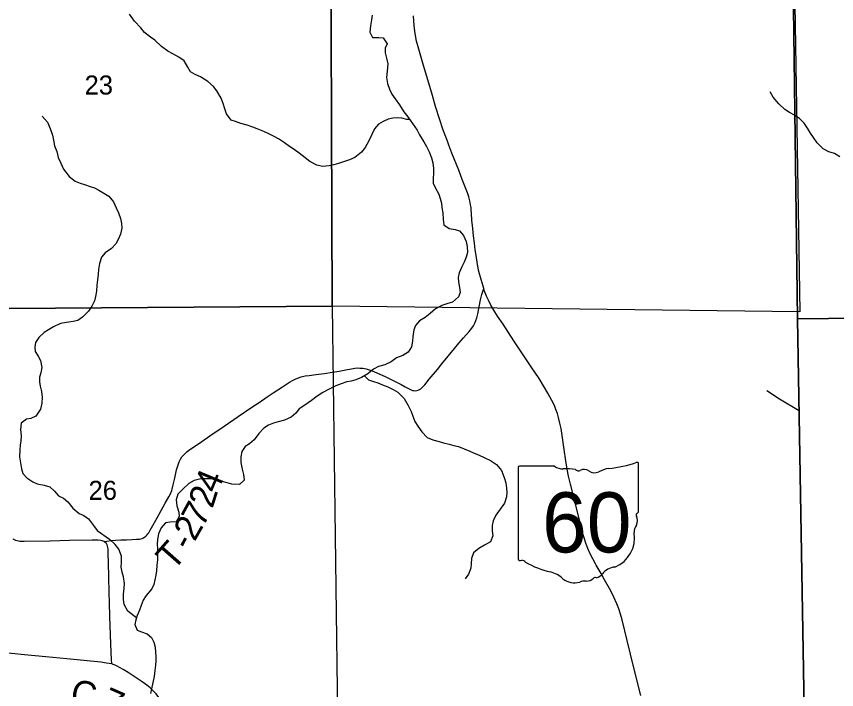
# Model space of a CAD drawing. Extents: x 1874609 to 2204689, y 815661 to 1281160.
# Drawn here: x 2036807 to 2046303, y 967419 to 975217 of the extents above; entities that cross this region are included whole.
import ezdxf

# ---------------------------------------------------------------- set-up
doc = ezdxf.new("R2010")
doc.units = 0
for name, color, linetype in [('GM_X_Adjacent_County', 7, 'Continuous'), ('GM_X_County', 7, 'Continuous'), ('GM_X_County_Road', 7, 'Continuous'), ('GM_X_County_Road_Text', 7, 'Continuous'), ('GM_X_Minor_River', 7, 'Continuous'), ('GM_X_Section', 7, 'Continuous'), ('GM_X_Section_Text', 7, 'Continuous'), ('GM_X_State_Location', 7, 'Continuous'), ('GM_X_State_Route', 7, 'Continuous'), ('GM_X_State_Shield', 7, 'Continuous'), ('GM_X_Township', 7, 'Continuous'), ('GM_X_Township_Road', 7, 'Continuous'), ('GM_X_Township_Road_Text', 7, 'Continuous')]:
    doc.layers.add(name, color=color, linetype=linetype)

msp = doc.modelspace()

# ---------------------------------------------------------------- linework, layer by layer
at = {"layer": 'GM_X_Adjacent_County'}
msp.add_lwpolyline([(2048556.5, 935944.3), (2046246.2, 935556.5), (2046239.8, 936622.7), (2046229.9, 937601.3), (2046190, 941523.5), (2046172.3, 943252.1), (2046161.5, 944312), (2046150.4, 945285.9), (2046149.8, 945341.9), (2046126.3, 947408.3), (2046060.4, 953197.3), (2046048.5, 954242.2), (2046012.1, 957166.6), (2045985.6, 960006.2), (2045955.1, 961173.1), (2045947.3, 961878.5), (2045928.8, 963577.2), (2045931, 966481.1), (2045928.4, 967197.6), (2045851.7, 971712.9), (2048366.8, 971740.7)], dxfattribs=at)
at = {"layer": 'GM_X_County'}
msp.add_lwpolyline([(2048366.8, 971740.7), (2045851.7, 971712.9), (2045928.4, 967197.6), (2045931, 966481.1), (2045928.8, 963577.2), (2045947.3, 961878.5), (2045955.1, 961173.1), (2045985.6, 960006.2), (2046012.1, 957166.6), (2046048.5, 954242.2), (2046060.4, 953197.3), (2046126.3, 947408.3)], dxfattribs=at)
at = {"layer": 'GM_X_County_Road'}
for points in [[(2037821.3, 969133.2), (2037812.7, 969137.7), (2037798.1, 969142.8), (2037782.6, 969146.2), (2037750.4, 969149.4), (2037684.8, 969149.4), (2037422.5, 969144.7), (2037192.8, 969139.8), (2036897.3, 969134.1), (2036847.5, 969135.3), (2036830.9, 969137.2), (2036814.3, 969140.6), (2036798.2, 969146), (2036783, 969153.1), (2036768.9, 969162.7)], [(2037911.2, 967715.7), (2037909.3, 967762), (2037903.5, 967853.8), (2037895.7, 968050.5), (2037892.4, 968165.3), (2037889.9, 968263.7), (2037884.9, 968427.5), (2037881.7, 968542.3), (2037875.4, 968722.7), (2037872, 968886.8), (2037870, 969001.4), (2037867.7, 969050.4), (2037865.5, 969066.5), (2037861.7, 969081.9), (2037856.2, 969096.5), (2037848.2, 969109.7), (2037838.2, 969121), (2037826.4, 969130.4), (2037821.3, 969133.2)], [(2037911.2, 967715.7), (2037880.1, 967721.4), (2037847.9, 967726.6), (2037782.7, 967735.7), (2037390.8, 967774.7), (2037146.1, 967799.6), (2036901.1, 967823.1), (2036443.9, 967867.1), (2035937.9, 967917.7), (2035725.5, 967937.5), (2035545.9, 967954.7), (2035333.8, 967975.6), (2035089.1, 968001.1), (2034746.4, 968035.6), (2034550.4, 968054.4), (2034207.9, 968090.5), (2034012.1, 968111.3), (2033734.9, 968141.1), (2033522.8, 968163.4), (2033308.8, 968185.5)], [(2038111.4, 967610.1), (2038099.5, 967618.2), (2038042.6, 967651.5), (2038000.6, 967676.3), (2037972.2, 967691.4), (2037949, 967702.2), (2037927.3, 967711), (2037911.2, 967715.7)], [(2038613.5, 967018.1), (2038586.2, 967088.5), (2038561, 967149), (2038540.1, 967193.4), (2038525, 967222.3), (2038508.9, 967250.7), (2038491.6, 967278.4), (2038463.8, 967318.8), (2038444, 967344.7), (2038423, 967369.7), (2038400.9, 967393.7), (2038377.8, 967416.7), (2038353.6, 967438.6), (2038315.4, 967469.1), (2038262.4, 967507.5), (2038194.5, 967553.6), (2038111.4, 967610.1)]]:
    msp.add_lwpolyline(points, dxfattribs=at)
at = {"layer": 'GM_X_Minor_River'}
for points in [[(2041358.7, 974023.9), (2041327.7, 974023.3), (2041269.6, 974037.1), (2041217.5, 974040.9), (2041165.5, 974038.8), (2041111.5, 974026.5), (2041051.6, 974000.2), (2040997.7, 973968), (2040953.9, 973913.7), (2040920.2, 973847.5), (2040882.5, 973767.2), (2040844.8, 973698.9), (2040801, 973644.6), (2040725.2, 973584.2), (2040665.3, 973556), (2040607.4, 973537.7), (2040535.4, 973513.4), (2040483.5, 973497.2), (2040429.5, 973484.9), (2040351.5, 973476.6), (2040283.4, 973494.4), (2040205.2, 973538.2), (2040151, 973578), (2040078.7, 973633.9), (2040022.5, 973673.7), (2039970.3, 973711.6), (2039910.1, 973753.5), (2039841.9, 973799.3), (2039791.7, 973827.2), (2039729.6, 973857), (2039671.4, 973884.8), (2039595.3, 973914.6), (2039545.2, 973932.4), (2039477, 973956.2), (2039406.9, 973978), (2039342.8, 973997.8), (2039292.7, 974015.6), (2039238.4, 974087.5), (2039218.1, 974147.6), (2039201.8, 974207.6), (2039175.6, 974271.6), (2039129.2, 974353.6), (2039088.9, 974405.5), (2039024.7, 974463.4), (2038938.4, 974517.2), (2038878.3, 974543), (2038824.1, 974576.8), (2038789.8, 974630.8), (2038747.5, 974700.8), (2038687.3, 974744.6), (2038617.1, 974782.4), (2038561, 974814.3), (2038484.7, 974870.1), (2038410.3, 974942), (2038360.2, 974975.8), (2038287.9, 975031.7), (2038245.7, 975085.6), (2038175.3, 975163.5), (2038114.9, 975241.4)], [(2040924.4, 975232), (2040918.6, 975177.9), (2040906.9, 975109.8), (2040899.2, 975033.6), (2040929.5, 974973.6), (2041001.5, 974971.9), (2041051.5, 974970), (2041099.9, 974900.1), (2041078.1, 974849.9), (2041076.3, 974795.8), (2041096.6, 974719.8), (2041106.8, 974667.7), (2041099.2, 974581.5), (2041093.5, 974509.3), (2041103.8, 974439.3), (2041126.1, 974373.2), (2041152.3, 974317.2), (2041192.6, 974261.3), (2041240.9, 974193.3), (2041293.3, 974113.4), (2041337.5, 974053.4), (2041391.9, 973977.5), (2041446.3, 973897.6), (2041474.5, 973845.6), (2041524.9, 973763.6), (2041555.1, 973711.6), (2041585.4, 973647.6), (2041613.7, 973577.6), (2041627.9, 973521.5), (2041636.2, 973453.4), (2041636.5, 973397.3), (2041630.7, 973343.2), (2041632.9, 973287.1), (2041657.2, 973235.1), (2041697.5, 973157.1), (2041713.7, 973107.1), (2041728, 973053.1), (2041734.2, 973003), (2041742.4, 972940.9), (2041746.8, 972864.8), (2041757, 972802.7), (2041817.2, 972758.8), (2041887.3, 972749.1), (2041937.4, 972733.3), (2041983.7, 972677.3), (2042014, 972611.3), (2042026.2, 972551.3), (2042030.5, 972483.2), (2042014.8, 972427), (2041991, 972370.8), (2041963.2, 972316.6), (2041931.5, 972248.3), (2041921.7, 972194.2), (2041923.9, 972144.1), (2041936.2, 972078), (2041944.4, 972020), (2041926.7, 971967.8), (2041854.9, 971905.4), (2041800.9, 971891.2), (2041733, 971866.9), (2041659.1, 971830.5), (2041597.3, 971774.2), (2041539.5, 971729.9), (2041473.6, 971691.6), (2041427.8, 971635.3), (2041410, 971585.1), (2041396.3, 971508.9), (2041392.6, 971454.8), (2041380.8, 971388.7), (2041341.1, 971326.4), (2041281.2, 971290.1), (2041209.3, 971261.8), (2041147.4, 971215.4), (2041071.6, 971181.1), (2040999.6, 971160.8), (2040941.7, 971130.5), (2040875.9, 971076.2), (2040802, 971033.8), (2040738.1, 971005.5), (2040684.2, 970991.3), (2040632.2, 970983.1), (2040566.2, 970962.8), (2040504.3, 970938.5), (2040420.4, 970896.1), (2040354.6, 970861.8), (2040290.7, 970819.4), (2040222.9, 970767.1), (2040147.1, 970712.7), (2040081.2, 970670.4), (2040043.4, 970620.2), (2039989.6, 970573.9), (2039909.7, 970541.5), (2039835.8, 970519.2), (2039781.8, 970506.9), (2039723.9, 970482.7), (2039670, 970446.4), (2039614.2, 970384.1), (2039560.5, 970311.7), (2039506.7, 970267.4), (2039454.8, 970233.2), (2039417, 970178.9)], [(2046342, 973591.5), (2046277.8, 973627.4), (2046213.7, 973649.2), (2046147.5, 973685), (2046077.2, 973752.8), (2046036.9, 973812.8), (2046002.6, 973864.8), (2045966.4, 973920.7), (2045928.1, 973980.7), (2045873.9, 974032.6), (2045817.7, 974072.4), (2045759.5, 974104.3), (2045705.3, 974138.1), (2045633, 974206), (2045568.7, 974281.9), (2045532.4, 974343.9)], [(2037103.4, 974062.9), (2037167.5, 973992.7), (2037199.4, 973918.5), (2037223.4, 973840.3), (2037235.4, 973782.1), (2037249.3, 973716), (2037273.3, 973651.8), (2037291.2, 973581.6), (2037319.2, 973515.4), (2037353.2, 973447.2), (2037417.3, 973361), (2037485.3, 973308.8), (2037545.4, 973284.8), (2037595.5, 973268.7), (2037661.6, 973248.6), (2037711.7, 973230.5), (2037761.8, 973202.4), (2037875.7, 973136.6)], [(2037875.7, 973136.6), (2037930, 973068.7), (2037962.3, 972998.7), (2037990.6, 972942.7), (2038010.9, 972876.6), (2038023.1, 972816.5), (2038025.4, 972762.5), (2038011.7, 972696.3), (2037985.9, 972634.1), (2037956.1, 972583.9), (2037906.3, 972527.6), (2037833.1, 972476.6)], [(2037833.1, 972476.6), (2037791, 972426.5), (2037766.8, 972354.3), (2037756.7, 972286.2), (2037752.7, 972230), (2037746.6, 972163.9), (2037738.5, 972105.7), (2037732.4, 972035.5), (2037722.3, 971973.4), (2037710.2, 971923.3), (2037678.1, 971861.2), (2037639.9, 971803), (2037573.7, 971734.9), (2037519.5, 971694.8), (2037463.4, 971682.8), (2037385.2, 971672.8), (2037317.1, 971660.8), (2037236.9, 971622.8), (2037176.7, 971586.7), (2037126.6, 971554.6), (2037066.4, 971498.5), (2037026.2, 971438.4), (2037018.1, 971386.3), (2037024.1, 971336.1), (2037058.1, 971282), (2037086.1, 971229.8), (2037100, 971151.7), (2037087.9, 971089.5), (2037075.9, 971037.4), (2037073.8, 970983.2), (2037081.8, 970933.1), (2037095.7, 970873), (2037105.7, 970806.8), (2037101.6, 970738.6), (2037085.4, 970668.5), (2037033.3, 970588.3), (2036973.1, 970560.2), (2036923, 970552.2), (2036862.8, 970504.2), (2036852.7, 970432), (2036862.6, 970359.8), (2036856.5, 970299.7), (2036848.5, 970249.5), (2036844.4, 970195.4), (2036844.3, 970115.2), (2036852.2, 970047), (2036864.2, 969974.8), (2036882.2, 969922.7), (2036926.2, 969870.5), (2036998.3, 969824.4), (2037048.4, 969804.3), (2037126.5, 969788.2), (2037192.6, 969766.2), (2037248.7, 969718), (2037292.7, 969661.8), (2037350.8, 969637.8), (2037402.9, 969595.6), (2037460.9, 969519.4), (2037533, 969459.2), (2037587.1, 969437.2), (2037641.2, 969397), (2037699.2, 969318.8), (2037743.2, 969260.6), (2037882.6, 969161.2)], [(2040837.2, 971054), (2040882.2, 971006.1), (2040940.3, 970988.2), (2040990.4, 970972.4), (2041046.5, 970950.6), (2041108.7, 970924.8), (2041170.8, 970896.9), (2041223, 970865.1), (2041295.3, 970789.2), (2041343.7, 970711.2), (2041376, 970639.2), (2041396.2, 970585.2), (2041420.5, 970525.2), (2041454.7, 970471.2), (2041499.1, 970403.3), (2041563.4, 970339.4), (2041629.5, 970313.6), (2041701.6, 970291.8), (2041751.7, 970278), (2041817.8, 970262.2), (2041869.9, 970248.4), (2041924, 970234.6), (2041992.1, 970208.8), (2042056.3, 970181), (2042106.4, 970157.1), (2042156.5, 970137.3), (2042228.7, 970105.5), (2042294.8, 970073.7), (2042365.1, 970027.9), (2042423.4, 969958), (2042455.8, 969875.9), (2042472, 969813.9), (2042480.3, 969753.8), (2042484.5, 969701.7), (2042482.7, 969651.6), (2042459, 969579.4), (2042407.3, 969509.1), (2042359.5, 969440.8), (2042327.8, 969372.5), (2042316.1, 969318.4), (2042316.3, 969258.3), (2042324.6, 969202.2), (2042296.8, 969131.9), (2042227, 969091.6), (2042159.1, 969055.3), (2042097.3, 969005), (2042077.5, 968938.8), (2042073.8, 968878.6), (2042068, 968826.5), (2042040.3, 968756.3), (2042002.5, 968704)], [(2045861.2, 970653.6), (2045642.1, 970783.7), (2045496.9, 970881.2)], [(2039417, 970178.9), (2039403.3, 970114.8), (2039405.5, 970050.7), (2039419.9, 969970.6), (2039436.1, 969912.5), (2039442.4, 969844.4), (2039390.6, 969796.1), (2039300.6, 969797.8), (2039246.5, 969815.6), (2039190.4, 969831.4), (2039132.3, 969845.2), (2039064.2, 969859), (2039012.2, 969860.8), (2038942.1, 969860.5), (2038866.2, 969842.2), (2038804.3, 969805.9), (2038728.5, 969737.5), (2038676.8, 969681.2), (2038657, 969617), (2038663.3, 969546.9), (2038687.6, 969474.9), (2038691.9, 969422.8), (2038656.1, 969362.5), (2038586.1, 969358.3), (2038534.1, 969350), (2038484.3, 969293.8), (2038452.6, 969223.5), (2038440.9, 969157.3), (2038437.1, 969107.2), (2038439.3, 969047.1), (2038441.5, 968995), (2038439.9, 968920.9), (2038434.1, 968860.8), (2038428.4, 968794.6), (2038422.6, 968744.5), (2038410.8, 968692.4), (2038399, 968638.2), (2038375.2, 968586), (2038307.5, 968509.6), (2038273.8, 968455.4), (2038250, 968395.2), (2038230.2, 968341), (2038206.5, 968278.8), (2038190.7, 968228.7), (2038178.9, 968174.5), (2038203.2, 968108.5), (2038253.3, 968088.6), (2038319.4, 968064.8), (2038369.6, 968021), (2038397.9, 967967), (2038412.1, 967908.9), (2038418.4, 967852.8), (2038422.6, 967802.8), (2038420.8, 967752.7), (2038417, 967700.5), (2038409.3, 967640.4), (2038401.6, 967570.2), (2038385.9, 967500.1), (2038372.2, 967427.9), (2038360.4, 967373.7)], [(2038197.7, 968251.1), (2038164.5, 968272.6), (2038096.2, 968326.5), (2038053.9, 968406.5), (2038045.6, 968464.5), (2038047.4, 968524.7), (2038055.1, 968592.8), (2038056.8, 968646.9), (2038046.5, 968725), (2038032.3, 968781.1), (2038020, 968837.1), (2038021.8, 968893.2), (2038023.5, 968963.4), (2037991.1, 969045.4), (2037950.9, 969099.4), (2037882.6, 969161.2)]]:
    msp.add_lwpolyline(points, dxfattribs=at)
at = {"layer": 'GM_X_Section'}
for points in [[(2035070.9, 977114.6), (2040442.5, 977162.8), (2040463, 971862.5), (2035115.9, 971820.4)], [(2040442.5, 977162.8), (2045791.3, 977095.5), (2045793.6, 977019.4), (2045877.8, 971795.3), (2040463, 971862.5)], [(2035115.9, 971820.4), (2040463, 971862.5), (2040531.5, 966530.4), (2035317.1, 966428.4)]]:
    msp.add_lwpolyline(points, close=True, dxfattribs=at)
at = {"layer": 'GM_X_State_Route'}
for points in [[(2041814.1, 973726), (2041797.2, 973770.6), (2041745.9, 973909.2), (2041708.8, 974018), (2041659.9, 974174.7), (2041623.2, 974300.8), (2041582.5, 974442.7), (2041519.5, 974646.5), (2041465, 974835.8), (2041439.8, 974931.1), (2041425.7, 974995.5), (2041418.2, 975044.4), (2041411.8, 975109.9), (2041405.7, 975224.7)], [(2043511.8, 968875), (2043479.5, 968933.8), (2043450.6, 968993), (2043424.5, 969053.4), (2043401.1, 969115), (2043380.6, 969177.4), (2043366.7, 969224.7), (2043321, 969399.3), (2043220.8, 969797), (2043198.1, 969892.8), (2043181.8, 969973.3), (2043166.5, 970070.4), (2043148.9, 970200.2), (2043126.7, 970362.3), (2043113.6, 970443), (2043100.6, 970507), (2043084.7, 970570.4), (2043070.6, 970617.4), (2043054.1, 970663.4), (2043035.3, 970708.6), (2043007.2, 970767.6), (2042960.6, 970854.1), (2042910.8, 970938.8), (2042857.7, 971021.5), (2042766.7, 971158), (2042667.5, 971308.6), (2042566.7, 971458.1), (2042504.4, 971554.1), (2042442.7, 971650.2), (2042378.7, 971745.4), (2042334.6, 971814.7), (2042301.5, 971871.5), (2042271.1, 971929.9), (2042250.7, 971974.9), (2042226.5, 972036), (2042218.4, 972064.4), (2042210.4, 972092.5), (2042186.3, 972169.7), (2042162.2, 972263.6), (2042145.3, 972343.2), (2042133.3, 972425.1), (2042118.8, 972511.9), (2042109.2, 972591.4), (2042097.2, 972675.7), (2042089.9, 972760.1), (2042081.2, 972857.5), (2042076.3, 972938.5), (2042073.1, 972974.5), (2042070.5, 973001.7), (2042065.3, 973033.2), (2042055.6, 973081), (2042043.2, 973128.3), (2042028.2, 973174.8), (2041999.9, 973251.2), (2041969.6, 973327.3), (2041928, 973434.2), (2041849.5, 973632.5), (2041814.1, 973726)], [(2044036, 967352.4), (2043957, 967670.9), (2043879.2, 967989.7), (2043820.5, 968228.6), (2043802.7, 968291.6), (2043782.3, 968353.6), (2043758.4, 968414.5), (2043725, 968489.1), (2043688.1, 968562.1), (2043617, 968691.3), (2043576.7, 968762.5), (2043519.1, 968861.7), (2043511.8, 968875)]]:
    msp.add_lwpolyline(points, dxfattribs=at)
at = {"layer": 'GM_X_State_Shield'}
for p, q in [((2043038.3, 970008.5), (2042630.6, 970008.5)), ((2044009.1, 969481.9), (2044009.1, 970034.6)), ((2042616.9, 969990.3), (2042616.9, 968933.6)), ((2044008.9, 969482), (2044009.1, 969481.9))]:
    msp.add_line(p, q, dxfattribs=at)
for centre, radius, start, end in [((2042632.9, 969992.5), 16.1, 98.1301, 188.1301), ((2043135.4, 970131.1), 156.4, 231.61951, 271.11188), ((2043513.2, 971449), 1476.4, 275.84447, 288.90645), ((2043993.6, 970036.9), 15.5, 351.86209, 97.738), ((2043187.3, 969415.2), 561.6, 80.48669, 94.98827), ((2043314.8, 969998), 45.1, 219.79206, 297.10237), ((2043381, 969875.9), 93.8, 54.46668, 119.14113), ((2043502.1, 970043.4), 112.9, 233.85621, 294.82819), ((2043701.5, 969685.7), 297, 97.34618, 120.76885), ((2044005.5, 969441.3), 24, 107.94398, 210.33697), ((2043852.9, 969371.5), 144, 340.03296, 23.64957), ((2043992.5, 969479.8), 16.6, 289.60381, 7.73413), ((2043595.9, 969180.3), 369.3, 292.30889, 8.98584), ((2044064.6, 969250.6), 104.8, 136.8065, 186.92959), ((2042633, 968931.3), 16.3, 171.95839, 258.30661), ((2042635.5, 969039.4), 124.2, 267.33899, 280.60386), ((2042660.9, 968872.7), 44.8, 29.74838, 93.27175), ((2043226.2, 969822), 1066.1, 240.41292, 257.1985), ((2042908.3, 968458.9), 333.6, 47.18416, 75.83597), ((2043495.3, 968831.2), 119.3, 282.87319, 323.27711), ((2043751.6, 968637), 202.2, 94.40312, 142.57675), ((2043269.1, 968867.4), 211.7, 230.70037, 286.29184), ((2043391.4, 968502.1), 173.9, 85.69512, 111.20995), ((2043406.9, 968788.3), 112.8, 268.77702, 315.54927), ((2043508.9, 968686), 31.8, 65.75173, 132.64842)]:
    msp.add_arc(centre, radius, start, end, dxfattribs=at)
at = {"layer": 'GM_X_Township'}
for points in [[(2048366.8, 971740.7), (2045851.7, 971712.9), (2045777.1, 977423.2), (2045643.4, 985092.1), (2045623.8, 987591.5), (2045624.9, 987740), (2045602.3, 990453.5), (2045626, 993121.5), (2050693, 993154.6)], [(2045777.1, 977423.2), (2045851.7, 971712.9), (2045928.4, 967197.6), (2045931, 966481.1), (2045928.8, 963577.2), (2045947.3, 961878.5), (2045955.1, 961173.1), (2044638.7, 961170), (2044146.8, 961168.9), (2043701.4, 961167.9), (2043274.6, 961166.9), (2042937.3, 961166.1), (2042707.4, 961165.6), (2042503.2, 961165.1), (2041592.1, 961163), (2041365.6, 961162.5), (2040342.3, 961160.1), (2033866.7, 961145.2), (2024636.5, 961124), (2018250.3, 961108.8), (2017186.2, 961106.8), (2013327.4, 961098)]]:
    msp.add_lwpolyline(points, dxfattribs=at)
at = {"layer": 'GM_X_Township_Road'}
msp.add_lwpolyline([(2037821.3, 969133.2), (2037855.3, 969138.8), (2037903.6, 969146.7), (2037952.3, 969151.8), (2038017.5, 969154.4), (2038083.1, 969155.7), (2038148.6, 969159.1), (2038197.6, 969161.3), (2038230.7, 969162.8), (2038247.5, 969165.6), (2038263.7, 969170.3), (2038279.1, 969177.6), (2038293.3, 969187), (2038306.4, 969197.7), (2038318.4, 969209.3), (2038329.3, 969222), (2038338.8, 969235.7), (2038356.2, 969264), (2038371.4, 969293.1), (2038434.6, 969408.1), (2038530.3, 969580), (2038570.5, 969651.6), (2038592.9, 969695.7), (2038605.5, 969726.1), (2038610.3, 969741.8), (2038623.4, 969789.4), (2038641, 969869.6), (2038662, 969965.5), (2038674.6, 970012.8), (2038691, 970058.5), (2038697.6, 970073), (2038705.4, 970086.9), (2038723.1, 970113.7), (2038743.6, 970138.7), (2038754.9, 970150.2), (2038778.9, 970172.1), (2038804.1, 970192.5), (2038843.9, 970221), (2038952.8, 970294.1), (2039048, 970358.4), (2039210.8, 970468.9), (2039375.6, 970581.3), (2039534.4, 970689.6), (2039616.2, 970743.9), (2039710.6, 970809.2), (2039778.2, 970855.5), (2039832.8, 970891.7), (2039887.9, 970927), (2039970.5, 970980.1), (2040012.5, 971005.1), (2040041.5, 971019.6), (2040071.4, 971031.7), (2040102.4, 971041.3), (2040150, 971051.9), (2040198.3, 971058.8), (2040274.4, 971069.4), (2040374.8, 971081), (2040463.7, 971096), (2040543.4, 971107.5), (2040640.3, 971126), (2040687.6, 971135.2), (2040723.4, 971142.1), (2040753.4, 971144.4), (2040784.6, 971143.3), (2040816.9, 971141), (2040855, 971132.9), (2040912.7, 971115.6), (2040954.3, 971099.4), (2041076.6, 971045.1), (2041207, 970979.3), (2041261.2, 970952.8), (2041308.6, 970926.2), (2041353.6, 970902), (2041375.9, 970889.9), (2041392.2, 970885.2), (2041408.6, 970882.1), (2041425.5, 970881.3), (2041442.3, 970882.8), (2041458.6, 970887.1), (2041474.1, 970893.9), (2041488.3, 970902.9), (2041501.3, 970913.7), (2041513.1, 970925.6), (2041534.8, 970950.8), (2041586.4, 971014.7), (2041681, 971127.8), (2041733.1, 971191.2), (2041878.7, 971368.7), (2041930.3, 971432.4), (2041982.7, 971495.1), (2042047.5, 971568.7), (2042079.6, 971606.3), (2042098.9, 971633.4), (2042115, 971662.5), (2042127.8, 971693.1), (2042138, 971724.6), (2042149.9, 971772.6), (2042165.7, 971852.8), (2042181.5, 971933.3), (2042197, 971996.7), (2042211, 972043.1), (2042214.4, 972052.8), (2042218.4, 972064.4)], dxfattribs=at)

# ---------------------------------------------------------------- texts
at = {"layer": 'GM_X_County_Road_Text'}
for s, rotation, p in [('C', 347.46908, (2037414.8, 967255.4)), ('7', 336.4037, (2037761.2, 967180))]:
    msp.add_text(s, height=300, rotation=rotation, dxfattribs=at).set_placement(p)
at = {"layer": 'GM_X_Section_Text'}
for s, p in [('23', (2037596.1, 974311.8)), ('26', (2037642.3, 969617))]:
    msp.add_text(s, height=221, rotation=0.00001, dxfattribs=at).set_placement(p)
at = {"layer": 'GM_X_State_Location'}
for s in ['s', 'r']:
    msp.add_text(s, height=1, dxfattribs=at).set_placement((2043297.3, 969391.7))
msp.add_text('60', height=1, rotation=0.00001, dxfattribs=at).set_placement((2043045.5, 969319))
at = {"layer": 'GM_X_State_Shield'}
msp.add_text('60', height=696.1, dxfattribs=at).set_placement((2042893.2, 969008.2))
at = {"layer": 'GM_X_Township_Road_Text'}
for s, rotation, p in [('4', 67.39454, (2039131.2, 969678.4)), ('2', 72.21597, (2039077, 969508.6)), ('7', 61.30912, (2038963.8, 969289.4)), ('2', 60.53848, (2038870.8, 969124.7)), ('T', 48.68426, (2038622.6, 968785.3)), ('-', 62.29468, (2038814.6, 969017.7))]:
    msp.add_text(s, height=300, rotation=rotation, dxfattribs=at).set_placement(p)

doc.saveas('drawing.dxf')
